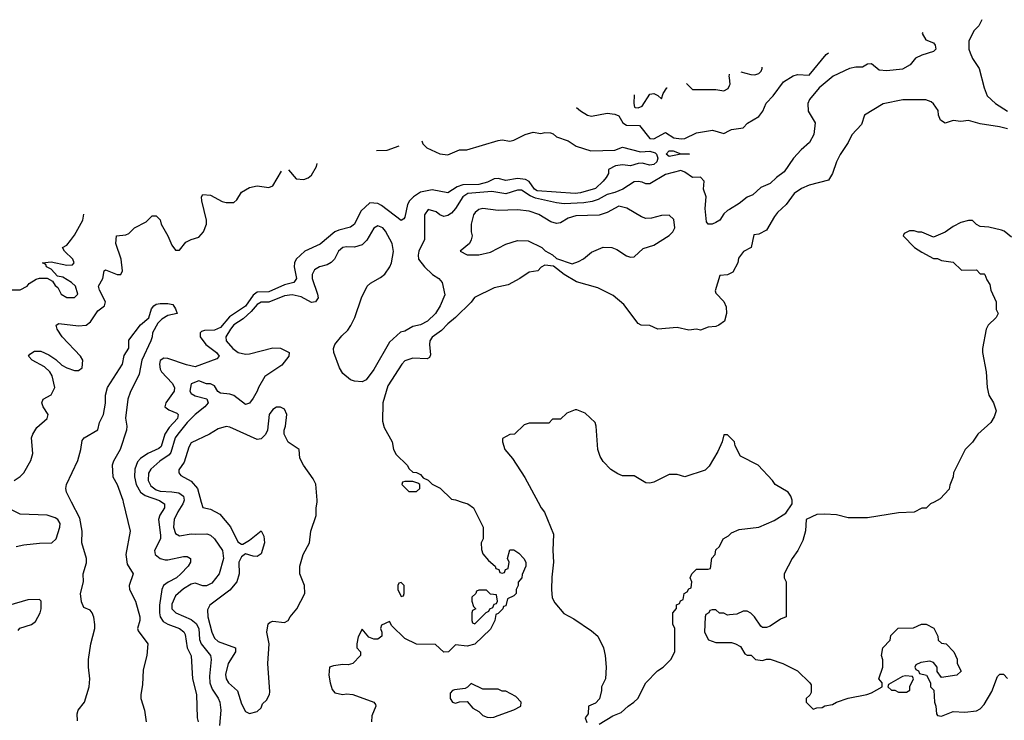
# Model space of a CAD drawing. Header units: inches. Extents: x 2348352 to 2479776, y 460422 to 613655.
# Tile 294 of 590: x 2366348 to 2371414, y 588877 to 592481. Entities that reach past the tile are written whole.
import ezdxf

# ---------------------------------------------------------------- set-up
doc = ezdxf.new("R2010")
doc.units = ezdxf.units.IN
doc.header["$MEASUREMENT"] = 0
for name, color, linetype in [('C3568', 7, 'Continuous'), ('C3569', 7, 'Continuous'), ('C3578', 7, 'Continuous'), ('C3579', 7, 'Continuous')]:
    doc.layers.add(name, color=color, linetype=linetype)

msp = doc.modelspace()

# ---------------------------------------------------------------- linework, layer by layer
at = {"layer": 'C3568', "color": 4}
for points, elevation in [([(2366330, 589770.8), (2366370, 589780.7), (2366450, 589788.2), (2366514, 589790), (2366536.2, 589810), (2366554.5, 589870), (2366556, 589890), (2366544, 589910), (2366530, 589919.3), (2366490, 589931.8), (2366350, 589938), (2366302.5, 589962.5)], 104), ([(2366644.9, 588875.1), (2366643, 588910), (2366649.7, 588930.3), (2366682, 588970), (2366706.3, 589050), (2366709.7, 589090), (2366702, 589150), (2366702.4, 589190), (2366714, 589270), (2366735.1, 589350), (2366735.1, 589370), (2366730, 589408), (2366721.2, 589430), (2366710, 589444), (2366677.2, 589457.2), (2366666.2, 589486.2), (2366661.3, 589530), (2366676, 589590), (2366675.1, 589630), (2366691.8, 589688.2), (2366692, 589710), (2366668, 589790), (2366668.6, 589850), (2366657.7, 589917.7), (2366615.2, 590000)], 96), ([(2366880.4, 590000), (2366916, 589850), (2366893.4, 589730), (2366901.1, 589681.1), (2366931, 589630), (2366910.5, 589570), (2366912.7, 589550), (2366944.4, 589490), (2366966.7, 589410), (2366966.4, 589390), (2366954.9, 589350), (2366958.4, 589338.4), (2367006.8, 589270), (2367002.8, 589210), (2366983.5, 589136.5), (2366979.8, 589060.2), (2366971, 589010), (2366971, 588990), (2366990.8, 588930), (2366998.8, 588870)], 96), ([(2367079.3, 590000), (2367093, 589990), (2367092.4, 589970), (2367068.2, 589931.8), (2367062.3, 589910), (2367072.9, 589830), (2367071.7, 589810), (2367041.6, 589750), (2367044.4, 589730), (2367070, 589708.9), (2367096.6, 589703.4), (2367110, 589702.4), (2367190, 589719.3), (2367210, 589719.1), (2367226, 589710), (2367226.8, 589690), (2367214.8, 589670), (2367177.3, 589630), (2367154, 589610), (2367111.7, 589588.3), (2367087.7, 589570), (2367079.3, 589550), (2367067.4, 589470), (2367067, 589430), (2367070.4, 589410), (2367085.7, 589385.7), (2367110, 589372.2), (2367170.8, 589350), (2367193.1, 589333.1), (2367199, 589319), (2367210, 589251), (2367230.5, 589209.5), (2367237.3, 589090), (2367258, 589010), (2367260.7, 588890), (2367266.8, 588870)], 104), ([(2367191.1, 590000), (2367188.2, 589990), (2367161.6, 589950), (2367142, 589910), (2367139.1, 589870), (2367150, 589838), (2367170, 589826.8), (2367230, 589837.3), (2367250, 589834), (2367310, 589836.3), (2367330.4, 589830.4), (2367350.8, 589810), (2367390.6, 589750), (2367396.3, 589710), (2367374, 589630), (2367336.7, 589583.3), (2367309.3, 589569.3), (2367290, 589569.2), (2367250, 589582.7), (2367230, 589578), (2367190, 589554), (2367150, 589517.2), (2367130, 589475.3), (2367130.6, 589450), (2367150.8, 589430), (2367230, 589395.8), (2367255.2, 589375.2), (2367270.3, 589350), (2367273.7, 589293.7), (2367281.6, 589270), (2367330.5, 589210), (2367332.4, 589190), (2367324.4, 589104.4), (2367326.7, 589070), (2367338.3, 589038.3), (2367370, 588991), (2367378, 588970), (2367383, 588930), (2367375.5, 588850)], 108), ([(2367282, 590000), (2367290, 589972), (2367330, 589964), (2367378.4, 589938.4), (2367432.1, 589872.1), (2367470, 589796), (2367490, 589782.8), (2367496, 589784), (2367530, 589804), (2367590, 589852), (2367604.9, 589824.9), (2367608, 589790), (2367590, 589734), (2367570, 589719.3), (2367550, 589720.9), (2367510, 589734), (2367490, 589719), (2367476.3, 589690), (2367477.1, 589630), (2367464.4, 589590), (2367430, 589547.3), (2367326, 589470), (2367314.4, 589445.6), (2367316.3, 589410), (2367336.4, 589330), (2367350, 589300.7), (2367370, 589283), (2367458, 589250), (2367458.8, 589230), (2367420.7, 589170), (2367407.5, 589112.5), (2367410.8, 589090), (2367422.8, 589070), (2367468.2, 589028.2), (2367490, 588962), (2367510, 588922), (2367530, 588912), (2367570, 588922), (2367590, 588942), (2367598, 588962), (2367618.6, 588981.4), (2367633.2, 589010), (2367635.5, 589024.5), (2367624.5, 589170), (2367632.3, 589270), (2367619.5, 589330), (2367627, 589373), (2367637.2, 589382.8), (2367650, 589386.8), (2367710, 589381), (2367729.1, 589390.9), (2367739, 589410), (2367774, 589450), (2367815.3, 589530), (2367814, 589570), (2367789.6, 589630), (2367789.5, 589670), (2367806, 589730), (2367839, 589790), (2367846.6, 589850), (2367873.2, 589930), (2367873.2, 589970), (2367877.8, 590000)], 112), ([(2368624.9, 590000), (2368654, 589990), (2368682, 589970), (2368732, 589870), (2368732, 589810), (2368722, 589790), (2368723.6, 589756.4), (2368730, 589734), (2368759.6, 589699.6), (2368794, 589670), (2368798, 589658), (2368812.7, 589652.7), (2368818, 589638), (2368830, 589634), (2368842, 589638), (2368847.3, 589652.7), (2368862, 589658), (2368866, 589690), (2368858, 589710), (2368870, 589754), (2368890, 589754), (2368916.9, 589736.9), (2368942, 589710), (2368951.3, 589690), (2368951.3, 589670), (2368932.7, 589627.3), (2368932, 589610), (2368912.7, 589587.3), (2368912, 589570), (2368902, 589550), (2368902, 589530), (2368890, 589518), (2368858, 589502), (2368850, 589466), (2368838, 589462), (2368834, 589450), (2368810, 589426), (2368798, 589422), (2368792, 589390), (2368770, 589346), (2368690, 589268.7), (2368650, 589258), (2368590, 589266), (2368554, 589230), (2368530, 589228), (2368487.3, 589267.3), (2368390, 589268.7), (2368330, 589298), (2368263.1, 589363.1), (2368250, 589386), (2368210, 589366), (2368204.7, 589350), (2368212, 589330), (2368211.3, 589310), (2368190, 589294), (2368170, 589294), (2368144.7, 589304.7), (2368110, 589346), (2368090, 589306), (2368082, 589270), (2368082, 589250), (2368102, 589230), (2368102, 589210), (2368062, 589170), (2368038, 589162), (2368010, 589165.2), (2367962, 589158), (2367942, 589150), (2367938, 589110), (2367944.7, 589070), (2367955.3, 589035.3), (2367970, 589018), (2368010, 589010.7), (2368030, 589013.4), (2368062, 589010), (2368170, 588971), (2368178.8, 588958.8), (2368181, 588950), (2368159.6, 588900.4), (2368158, 588870)], 112), ([(2369015, 590000), (2369031, 589970), (2369047.7, 589947.7), (2369094, 589834), (2369091, 589750), (2369094.8, 589690), (2369085.8, 589614.2), (2369084, 589550), (2369087.1, 589507.1), (2369102, 589482), (2369147.1, 589427.1), (2369199.8, 589399.8), (2369290, 589338), (2369322, 589310), (2369351, 589250), (2369361, 589210), (2369364.7, 589150), (2369362, 589090), (2369342, 589050), (2369342, 589030), (2369331.6, 588988.4), (2369310, 588966), (2369274, 588950), (2369272, 588910), (2369258, 588890), (2369265.4, 588865.4)], 116), ([(2369330, 588858), (2369400.2, 588899.8), (2369443.1, 588916.9), (2369478, 588950), (2369508, 588970), (2369528, 588990), (2369569.3, 589070.7), (2369630, 589132), (2369658, 589150), (2369698, 589190), (2369718, 589230), (2369718, 589350), (2369708.4, 589371.6), (2369708, 589430), (2369727.3, 589452.7), (2369728, 589472), (2369742, 589478), (2369747.3, 589492.7), (2369762, 589498), (2369766, 589530), (2369782, 589538), (2369790, 589554), (2369802, 589558), (2369806, 589590), (2369798, 589610), (2369806, 589630), (2369830, 589654), (2369890, 589654), (2369902, 589658), (2369908.4, 589711.6), (2369926, 589730), (2369930, 589754), (2369948.4, 589771.6), (2369968, 589810), (2369994.6, 589825.4), (2370000, 589831.3)], 116), ([(2366340.2, 589339.8), (2366349.2, 589350.8), (2366408, 589370), (2366430, 589386), (2366454, 589430), (2366459, 589450), (2366458, 589490), (2366450, 589498), (2366390, 589497.2), (2366290, 589468.7)], 104), ([(2370000, 589419.1), (2369990, 589418), (2369970, 589428), (2369948.4, 589428.4), (2369930, 589446), (2369910, 589446), (2369898, 589442), (2369894, 589430), (2369878, 589422), (2369874, 589410), (2369872, 589330), (2369891.6, 589291.6), (2369930, 589278), (2370000, 589278)], 116)]:
    msp.add_lwpolyline(points, dxfattribs=dict(at, elevation=elevation))
for points, elevation in [([(2368310, 589586), (2368298, 589582), (2368294, 589570), (2368294, 589550), (2368310, 589514), (2368322, 589518), (2368326, 589530), (2368326, 589570)], 112), ([(2368750, 589546), (2368710, 589546), (2368698, 589542), (2368694, 589530), (2368674, 589510), (2368674, 589490), (2368682, 589462), (2368694, 589450), (2368678, 589442), (2368674, 589430), (2368674, 589390), (2368678, 589378), (2368690, 589374), (2368747.3, 589432.7), (2368762, 589438), (2368766, 589450), (2368782, 589458), (2368790, 589474), (2368802, 589478), (2368806, 589490), (2368802, 589522), (2368770, 589526)], 112), ([(2368670, 589066), (2368652.7, 589047.3), (2368639.6, 589040.4), (2368585.4, 589034.6), (2368574, 589030), (2368563.6, 589016.4), (2368562, 588990), (2368574, 588970), (2368590, 588964.7), (2368610, 588972), (2368650, 588974), (2368679.6, 588939.6), (2368710, 588922), (2368730, 588902), (2368752.7, 588892.7), (2368770, 588892), (2368787.3, 588892.7), (2368810, 588902), (2368890, 588931.3), (2368926, 588950), (2368928, 588970), (2368900.4, 589000.4), (2368850, 589028), (2368830, 589028), (2368810, 589038), (2368730, 589038)], 116)]:
    msp.add_lwpolyline(points, close=True, dxfattribs=dict(at, elevation=elevation))
at = {"layer": 'C3569', "color": 4}
for points, elevation in [([(2370000, 592182), (2369999, 592190), (2370000, 592196.7)], 112), ([(2369778.8, 592152.4), (2369810, 592122), (2369930, 592122), (2369970, 592116), (2369992.3, 592127.7), (2370000, 592142.4)], 112), ([(2369510, 592094.3), (2369507.7, 592050), (2369511.1, 592031.1), (2369514, 592030), (2369530, 592027.7), (2369550, 592036), (2369590, 592098), (2369610, 592102), (2369632, 592092), (2369650, 592074), (2369658, 592102), (2369678, 592130), (2369678.8, 592130.8)], 112), ([(2369212.6, 592029.9), (2369232.5, 592012.5), (2369270, 591990.7), (2369290, 591984), (2369370, 592001), (2369410, 591994.8), (2369430, 591986), (2369450.4, 591950.4), (2369470, 591938), (2369536.1, 591936.1), (2369590, 591870.7), (2369610, 591868.2), (2369670, 591900.7), (2369712.8, 591872.8), (2369751.4, 591868.6), (2369770, 591870.5), (2369830, 591899.1), (2369912.8, 591912.8), (2369970, 591896.3), (2370000, 591911.9)], 108), ([(2368416.5, 591857.7), (2368422, 591842), (2368442.5, 591822.5), (2368510, 591790.8), (2368550, 591786.8), (2368610, 591811), (2368648.4, 591811.6), (2368810, 591859.1), (2368830, 591862.8), (2368870, 591856), (2368890, 591861), (2368949.5, 591890.5), (2368990, 591902.8), (2369030, 591896), (2369050, 591900.7), (2369078.5, 591898.5), (2369093.4, 591893.4), (2369110, 591878), (2369170, 591858), (2369210.9, 591830.9), (2369286.4, 591806.4), (2369410, 591810.8), (2369450, 591825.5), (2369541.7, 591801.7), (2369590, 591804.2), (2369616.7, 591796.7), (2369624.9, 591790), (2369630.7, 591769.3), (2369626.8, 591750), (2369610, 591736), (2369590, 591732), (2369550, 591742.7), (2369530, 591741.2), (2369490, 591728.7), (2369450, 591734), (2369414, 591730), (2369378, 591710), (2369378, 591690), (2369366, 591670), (2369350.8, 591650), (2369310, 591612.7), (2369234, 591590), (2369206.7, 591586.7), (2369010, 591601.1), (2368996.2, 591610), (2368968.6, 591648.6), (2368950, 591658.9), (2368910, 591663.5), (2368850, 591654), (2368810, 591664.5), (2368790, 591662.9), (2368754.8, 591645.2), (2368710, 591632.8), (2368627.7, 591632.3), (2368599.4, 591620.6), (2368550, 591589.7), (2368470, 591606.6), (2368410, 591594.7), (2368374, 591570), (2368354, 591550), (2368344, 591530), (2368330, 591466), (2368323.6, 591456.4), (2368310, 591449), (2368210, 591525.2), (2368190, 591535.3), (2368150, 591539), (2368103.8, 591496.2), (2368070.3, 591429.7), (2368050, 591413.2), (2367990, 591399.3), (2367970, 591389.4), (2367893.4, 591326.6), (2367814.8, 591290), (2367770.8, 591250), (2367762, 591230), (2367760.5, 591210), (2367772.4, 591150), (2367758.8, 591130), (2367710, 591118), (2367630, 591081.5), (2367570, 591080.4), (2367550, 591064.7), (2367510, 591007.3), (2367427.1, 590952.9), (2367381.6, 590898.4), (2367350, 590883.9), (2367298, 590882), (2367283.4, 590876.6), (2367277.3, 590870), (2367276.3, 590850), (2367305.5, 590810), (2367360.7, 590770), (2367374.8, 590750), (2367362.5, 590737.5), (2367250, 590696.3), (2367205.6, 590705.6), (2367110, 590738.4), (2367090, 590740.9), (2367070, 590728), (2367066.7, 590710), (2367070, 590682.8), (2367077.1, 590670), (2367132.3, 590612.3), (2367144.9, 590590), (2367142, 590570), (2367099.1, 590510), (2367094.8, 590490), (2367114.6, 590474.6), (2367157.1, 590457.1), (2367162.8, 590450), (2367159.3, 590430), (2367116.5, 590383.5), (2367094.9, 590350), (2367075.1, 590284.9), (2367064.2, 590275.8), (2367007.7, 590250), (2366970, 590223.6), (2366953.7, 590206.3), (2366939.6, 590170), (2366938, 590130), (2366947, 590090), (2366970.2, 590050.2), (2366994.4, 590034.4), (2367068.1, 590008.1), (2367079.3, 590000)], 104), ([(2368184.5, 591807.5), (2368238, 591810), (2368300.1, 591832.5)], 104), ([(2367731.2, 591709.4), (2367770, 591662.4), (2367810, 591659.5), (2367831.9, 591668.1), (2367850, 591681.6), (2367874.8, 591725.2), (2367878.1, 591741.2)], 104), ([(2366319, 590110), (2366350, 590130.8), (2366369.6, 590150.4), (2366406.2, 590213.8), (2366416.3, 590250), (2366409.6, 590330), (2366415.1, 590350), (2366436.6, 590383.4), (2366488.7, 590430), (2366494, 590450), (2366468.7, 590490), (2366462, 590510), (2366468, 590530), (2366510, 590552), (2366528.7, 590590), (2366514.5, 590650), (2366502.7, 590670), (2366474.9, 590694.9), (2366412, 590730), (2366392.7, 590750), (2366399.5, 590760.5), (2366423.8, 590776.2), (2366456.5, 590776.5), (2366497.5, 590757.5), (2366533.4, 590733.4), (2366564.9, 590704.9), (2366590, 590690.8), (2366630, 590676), (2366650, 590676), (2366668.7, 590690), (2366672.7, 590730), (2366661.2, 590750), (2366566, 590850), (2366541.2, 590890), (2366535.3, 590910), (2366550, 590918.8), (2366650, 590906), (2366689.5, 590910.5), (2366713.1, 590926.9), (2366750, 590982.8), (2366784, 591010), (2366789.3, 591030), (2366758.7, 591090), (2366753.6, 591110), (2366776.2, 591150), (2366782, 591190), (2366790, 591194), (2366850, 591170.8), (2366868.9, 591171.1), (2366877.2, 591190), (2366869.6, 591250), (2366842, 591330), (2366846, 591370), (2366894, 591374), (2366910, 591382), (2366938, 591410), (2366998, 591442), (2367030, 591472), (2367050, 591472), (2367070, 591452), (2367076, 591430), (2367110.6, 591370), (2367130, 591321), (2367150, 591296), (2367170, 591296), (2367203.6, 591336.4), (2367229.6, 591350.4), (2367270, 591363), (2367294.5, 591390), (2367309.4, 591430), (2367309.4, 591450), (2367284.5, 591550), (2367284, 591570), (2367290, 591582), (2367330, 591578), (2367390, 591546), (2367410, 591540.5), (2367450, 591540.7), (2367465.1, 591554.9), (2367490, 591593.4), (2367530, 591617.3), (2367570, 591626), (2367630, 591617.3), (2367650, 591627.3), (2367695.2, 591701.6)], 104), ([(2370000, 591505.1), (2369990, 591499), (2369970, 591482), (2369950.5, 591449.5), (2369930, 591437.2), (2369910, 591429.2), (2369890, 591428.7), (2369881.2, 591441.2), (2369874, 591510), (2369880.7, 591570), (2369866.6, 591610), (2369869.2, 591650), (2369850, 591671.6), (2369810, 591669.2), (2369770, 591697.6), (2369750, 591705.1), (2369670, 591684), (2369590, 591636), (2369570, 591636), (2369550, 591646), (2369530, 591649.4), (2369510, 591646.6), (2369450.3, 591609.7), (2369410, 591591.6), (2369370, 591582), (2369324.6, 591555.4), (2369294.1, 591545.9), (2369250, 591539.8), (2369150, 591533.5), (2369110, 591538.5), (2369002.6, 591562.6), (2368974.5, 591574.5), (2368930, 591603.6), (2368910, 591603.6), (2368850, 591585.1), (2368776.8, 591596.8), (2368653.3, 591586.7), (2368628, 591570), (2368590, 591509.2), (2368570, 591485.2), (2368550, 591473.2), (2368530, 591469.2), (2368510, 591477.2), (2368490, 591492.7), (2368450, 591504), (2368430, 591478), (2368430.5, 591350), (2368402, 591290), (2368397.3, 591270), (2368400.7, 591250), (2368430.5, 591210.5), (2368471.3, 591170), (2368504.7, 591150), (2368521, 591130), (2368534.8, 591065.2), (2368511, 591010), (2368486.8, 590970), (2368446.8, 590930), (2368410, 590912), (2368370, 590902.7), (2368330, 590879), (2368306.4, 590873.6), (2368250, 590822), (2368170, 590682), (2368130, 590628.7), (2368110, 590618), (2368070, 590622), (2368049.2, 590629.2), (2368010, 590662), (2367994, 590690), (2367964, 590770), (2367962, 590790), (2367969, 590810), (2368005.4, 590854.6), (2368036.6, 590883.4), (2368051.9, 590908.1), (2368071.5, 590948.5), (2368107, 591050), (2368136, 591110), (2368153.4, 591126.6), (2368204.8, 591155.2), (2368227.2, 591172.8), (2368253.2, 591210), (2368261.2, 591230), (2368271.8, 591288.2), (2368263.7, 591330), (2368230, 591394), (2368217.2, 591410), (2368190, 591421.2), (2368170, 591409), (2368133.8, 591346.2), (2368110, 591323.7), (2368070, 591311.8), (2368030, 591313.6), (2368010, 591309.4), (2367988.8, 591291.2), (2367967.7, 591250), (2367950, 591232.3), (2367930, 591220.9), (2367890, 591209.3), (2367865.3, 591194.7), (2367853.4, 591170), (2367853.4, 591150), (2367880.7, 591070), (2367882.8, 591050), (2367870.7, 591029.3), (2367850, 591026), (2367796.4, 591056.4), (2367750, 591066), (2367710, 591061.3), (2367630, 591027.8), (2367590, 591027.6), (2367570, 591015.6), (2367539.3, 590980.7), (2367497, 590943), (2367450, 590911.6), (2367432.7, 590890), (2367408, 590850), (2367410.7, 590830), (2367444.9, 590790), (2367471.3, 590770), (2367510, 590760.5), (2367530, 590763), (2367650, 590794), (2367690, 590790.8), (2367734, 590770), (2367732, 590750), (2367695.9, 590704.1), (2367610, 590645.2), (2367576.3, 590590), (2367570.6, 590570), (2367550, 590534), (2367530, 590509), (2367510, 590501.2), (2367450, 590548.7), (2367430, 590555.3), (2367380.4, 590560.4), (2367368, 590568), (2367350, 590598), (2367330, 590608), (2367308.4, 590608.4), (2367270, 590624), (2367230, 590608), (2367224, 590570), (2367230, 590558), (2367250, 590546.8), (2367311.6, 590531.6), (2367318, 590510), (2367301, 590490), (2367250, 590449.6), (2367210.4, 590410), (2367162.4, 590350), (2367148.7, 590330), (2367125.1, 590254.9), (2367117.1, 590242.9), (2367069, 590211), (2367022, 590170), (2367010, 590148), (2367008.5, 590110), (2367022.6, 590082.6), (2367050, 590062.3), (2367070, 590055.6), (2367130, 590053.4), (2367166.7, 590046.7), (2367190.4, 590030), (2367194, 590010), (2367191.1, 590000)], 108), ([(2366310, 591092), (2366350, 591092), (2366386, 591110), (2366396.4, 591123.6), (2366433.6, 591146.4), (2366450, 591152), (2366490, 591152), (2366516.9, 591136.9), (2366530, 591114), (2366543.6, 591103.6), (2366562, 591070), (2366590, 591052), (2366630, 591052), (2366648, 591070), (2366635.3, 591110), (2366615.3, 591130), (2366570, 591156), (2366542, 591162), (2366510, 591198), (2366486, 591210), (2366482, 591222), (2366466, 591230), (2366510, 591236), (2366590, 591219.1), (2366619, 591221), (2366628, 591230), (2366622, 591250), (2366578, 591290), (2366568, 591310), (2366590, 591322), (2366610, 591344.7), (2366630, 591372), (2366673.2, 591450), (2366677.9, 591481.5)], 108), ([(2370000, 591173.6), (2369990, 591168), (2369950, 591166), (2369926.4, 591086.4), (2369930, 591074), (2369971.6, 591031.6), (2369983.6, 591003.6), (2369984.7, 590970), (2369974, 590930), (2369944.7, 590910), (2369930, 590902.7), (2369890, 590899), (2369850, 590884), (2369830, 590889), (2369790, 590884), (2369730, 590897.2), (2369631.1, 590888.9), (2369590, 590908.7), (2369546, 590910), (2369530, 590918), (2369456.5, 591016.5), (2369402, 591062), (2369322, 591102), (2369212.1, 591132.1), (2369148.7, 591170), (2369094, 591214), (2369050, 591218), (2369031.6, 591208.4), (2369014, 591190), (2368970, 591182), (2368922, 591150), (2368862, 591118), (2368790, 591101.2), (2368688, 591052), (2368670, 591028.7), (2368590.4, 590949.6), (2368550, 590917.2), (2368517.6, 590882.4), (2368470, 590848.7), (2368458.8, 590830), (2368456, 590810), (2368462, 590758), (2368456.9, 590743.1), (2368443.6, 590736.4), (2368370, 590740.9), (2368330, 590726), (2368314, 590710), (2368241.7, 590598.3), (2368216.3, 590510), (2368215.3, 590415.3), (2368223.5, 590383.5), (2368264.7, 590310), (2368272, 590270), (2368285.4, 590245.4), (2368342, 590190), (2368351.6, 590171.6), (2368370, 590154), (2368390, 590152), (2368410, 590142), (2368424.7, 590124.7), (2368450, 590112), (2368470, 590092), (2368510.9, 590070.9), (2368570, 590014), (2368590, 590012), (2368624.9, 590000)], 112), ([(2366615.2, 590000), (2366589.3, 590050), (2366586, 590070), (2366589.3, 590090), (2366646.3, 590213.7), (2366662.9, 590270), (2366670, 590316), (2366679.3, 590330), (2366749.2, 590370.8), (2366759.3, 590410), (2366779.3, 590450), (2366789.1, 590509.1), (2366789.5, 590550.5), (2366799.3, 590590), (2366877.2, 590710), (2366885.6, 590754.4), (2366909, 590791), (2366910, 590832), (2366970, 590911.3), (2367012.7, 590947.3), (2367027, 590993), (2367039, 591010), (2367050, 591017.3), (2367070, 591020.7), (2367110, 591021), (2367136, 591016), (2367150, 590994), (2367158, 590970), (2367110, 590959.3), (2367079.5, 590940.5), (2367059.3, 590920.7), (2367030.6, 590870), (2367030.4, 590850), (2367023, 590830), (2366977, 590730), (2366962, 590658), (2366916, 590564), (2366904.9, 590530), (2366892.2, 590432.2), (2366898.8, 590390), (2366897.3, 590370), (2366865.5, 590270), (2366830.5, 590210), (2366824, 590190), (2366827.3, 590130), (2366850, 590090.8), (2366878, 590010), (2366880.4, 590000)], 96), ([(2367877.8, 590000), (2367879.3, 590010), (2367872.1, 590092.1), (2367858.6, 590118.6), (2367808, 590190), (2367790, 590226), (2367786, 590270), (2367730, 590308.7), (2367709.3, 590349.3), (2367708.7, 590370), (2367715.3, 590390), (2367722, 590450), (2367710, 590478), (2367690, 590488), (2367670, 590488), (2367650, 590475.3), (2367631.3, 590450), (2367622.8, 590370), (2367612.8, 590347.2), (2367590, 590325.2), (2367570, 590321.2), (2367430, 590385.2), (2367410, 590389.2), (2367370, 590377.2), (2367324.7, 590350), (2367230, 590304), (2367217.5, 590282.5), (2367194.4, 590205.6), (2367166.4, 590166.4), (2367166, 590150), (2367176.8, 590136.8), (2367230, 590107.3), (2367262, 590070), (2367282, 590000)], 112), ([(2370000, 590336), (2369990, 590346), (2369970, 590346), (2369962, 590310), (2369939.6, 590260.4), (2369895.3, 590184.7), (2369875.3, 590164.7), (2369770.7, 590129.3), (2369730, 590141.2), (2369690, 590140.9), (2369610, 590102), (2369590, 590097.2), (2369570, 590099), (2369510, 590135.3), (2369450, 590135.3), (2369425.6, 590145.6), (2369390, 590168), (2369350, 590208), (2369334.6, 590234.6), (2369322, 590270), (2369314, 590390), (2369308.7, 590410), (2369258, 590458), (2369214.6, 590474.6), (2369205.4, 590474.6), (2369163.6, 590456.4), (2369130, 590426), (2369090, 590426), (2369070, 590406), (2368970, 590406), (2368943.6, 590396.4), (2368894, 590350), (2368870, 590348), (2368832.7, 590327.3), (2368832, 590310), (2368844.7, 590270), (2368883.5, 590223.5), (2368947.1, 590127.1), (2369015, 590000)], 116)]:
    msp.add_lwpolyline(points, dxfattribs=dict(at, elevation=elevation))
for points, elevation in [([(2369790, 591788.7), (2369749.2, 591789.2), (2369690, 591777.2), (2369674, 591790), (2369690, 591806), (2369710, 591806), (2369750, 591791), (2369794, 591790)], 104), ([(2369430, 591522), (2369370, 591489.6), (2369330, 591475.1), (2369210, 591471.8), (2369170, 591459.5), (2369130, 591436), (2369110, 591432.7), (2369081.5, 591441.5), (2369018.9, 591478.9), (2368970, 591496), (2368910, 591503.7), (2368810, 591499.5), (2368730, 591509.2), (2368710, 591505.2), (2368691, 591490), (2368683.4, 591476.6), (2368670.8, 591430), (2368671, 591390), (2368676, 591370), (2368671.1, 591348.9), (2368662, 591330), (2368614, 591290), (2368650, 591272), (2368710, 591271.3), (2368770, 591286), (2368850, 591326), (2368910, 591344.7), (2368963.6, 591343.6), (2369034, 591310), (2369051.6, 591291.6), (2369090, 591272), (2369110, 591252), (2369190, 591226), (2369223.1, 591236.9), (2369248.9, 591251.1), (2369290, 591284.7), (2369350, 591311), (2369394, 591310), (2369419.8, 591299.8), (2369470, 591266), (2369490, 591258.8), (2369510, 591261), (2369555.1, 591304.9), (2369610, 591321), (2369690, 591371.3), (2369708.7, 591390), (2369719, 591410), (2369712.9, 591452.9), (2369690, 591475.3), (2369650, 591473.2), (2369599.1, 591460.9), (2369570, 591459.3), (2369547.2, 591467.2), (2369471.7, 591511.7)], 112), ([(2368370, 590106), (2368330, 590106), (2368318, 590102), (2368314, 590090), (2368350, 590054), (2368390, 590054), (2368406, 590070), (2368406, 590090), (2368396.4, 590096.4)], 112)]:
    msp.add_lwpolyline(points, close=True, dxfattribs=dict(at, elevation=elevation))
at = {"layer": 'C3578', "color": 4, "elevation": 116}
for points in [[(2370000, 589831.3), (2370010, 589842), (2370050, 589858), (2370150, 589871.3), (2370230, 589904.7), (2370290, 589942), (2370322, 589990), (2370322, 590000)], [(2371052.8, 590000), (2371034, 589990), (2371011.6, 589968.4), (2370990, 589968), (2370950, 589948.7), (2370870, 589945.2), (2370710, 589919), (2370610, 589919), (2370550, 589934), (2370490, 589937.2), (2370450, 589935.3), (2370394, 589910), (2370391.6, 589851.6), (2370378, 589802), (2370351.3, 589750), (2370322, 589710), (2370282, 589630), (2370282, 589610), (2370292, 589590), (2370292, 589410), (2370262, 589398), (2370210, 589362), (2370190, 589355.3), (2370170, 589355.3), (2370161.2, 589361.2), (2370129.1, 589409.1), (2370110, 589428), (2370090, 589438), (2370070, 589438), (2370036.9, 589423.1), (2370000, 589419.1)], [(2370000, 589278), (2370010, 589278), (2370031.1, 589271.1), (2370056.9, 589256.9), (2370079.6, 589219.6), (2370090, 589212), (2370111.6, 589211.6), (2370134, 589190), (2370170, 589184.7), (2370190, 589192), (2370210, 589192), (2370274, 589170), (2370350, 589132), (2370414, 589070), (2370419.6, 589059.6), (2370419.6, 589020.4), (2370412.7, 589007.3), (2370394, 588990), (2370394, 588970), (2370430, 588934), (2370450, 588942), (2370476.4, 588943.6), (2370490, 588952), (2370530, 588958), (2370550, 588971.3), (2370610, 588991.3), (2370706, 589010), (2370730, 589018), (2370786, 589050), (2370786, 589070), (2370768, 589090), (2370788.7, 589150), (2370788.4, 589188.4), (2370782, 589210), (2370788, 589250), (2370826, 589290), (2370830, 589314), (2370868.4, 589351.6), (2370947.3, 589352.7), (2370988.4, 589371.6), (2371011.6, 589371.6), (2371051.1, 589351.1), (2371072, 589310), (2371074, 589290), (2371090, 589274), (2371114, 589270), (2371154, 589230), (2371171.6, 589191.6), (2371172, 589170), (2371192, 589130), (2371170, 589109), (2371090, 589098), (2371068.4, 589128.4), (2371068, 589150), (2371050, 589175.3), (2371030, 589182), (2370984.7, 589175.3), (2370958, 589162), (2370954, 589150), (2370958, 589138), (2370972.7, 589132.7), (2370978, 589118), (2371014, 589110), (2371034, 589070), (2371034, 589050), (2371051.6, 589031.6), (2371054, 588970), (2371062, 588950), (2371064.7, 588910), (2371070, 588902), (2371090, 588898), (2371150, 588922), (2371210, 588918.8), (2371270, 588926.8), (2371290, 588936), (2371310, 588958), (2371350, 589024.7), (2371378, 589102), (2371390, 589114), (2371410, 589114), (2371430, 589092)]]:
    msp.add_lwpolyline(points, dxfattribs=at)
msp.add_lwpolyline([(2370906, 589106), (2370890, 589102), (2370818, 589062), (2370814, 589050), (2370832.7, 589032.7), (2370850, 589032), (2370870, 589022), (2370910, 589022), (2370927.3, 589032.7), (2370928.4, 589051.6), (2370946, 589090), (2370942, 589102)], close=True, dxfattribs=at)
at = {"layer": 'C3579', "color": 4}
for points, elevation in [([(2371297.7, 592481.1), (2371282, 592450), (2371256.9, 592423.1), (2371232, 592370), (2371231.3, 592330), (2371238, 592310), (2371250, 592282), (2371284.7, 592230), (2371311, 592130), (2371326, 592090), (2371367.7, 592050), (2371430.3, 592010.3)], 112), ([(2370993.9, 592415.3), (2370991, 592410), (2371010, 592378), (2371050, 592362), (2371058, 592350), (2371062, 592330), (2371050, 592318), (2370990, 592299), (2370956.9, 592283.1), (2370930, 592248.7), (2370890, 592226), (2370810, 592217.2), (2370770, 592222), (2370730, 592254), (2370710, 592252.7), (2370683.5, 592236.5), (2370650, 592236.2), (2370618, 592230), (2370533, 592190), (2370462, 592130), (2370410.7, 592070), (2370402.8, 592050), (2370404.7, 592010), (2370441, 591950), (2370434, 591890), (2370410.8, 591850), (2370367.9, 591812.1), (2370330, 591768.7), (2370282, 591698), (2370241, 591670), (2370210, 591639), (2370161.4, 591618.6), (2370119.8, 591580.2), (2370090, 591568.7), (2370050, 591535.3), (2370000, 591505.1)], 108), ([(2370000, 591911.9), (2370010, 591917.1), (2370070, 591924), (2370092, 591948), (2370150, 591982.8), (2370171.6, 592010), (2370187.9, 592052.1), (2370225.1, 592090), (2370278, 592162), (2370328.3, 592191.7), (2370350, 592198.4), (2370410, 592196), (2370498, 592302), (2370508.8, 592310.4)], 108), ([(2370000, 592196.7), (2370000.6, 592200.4)], 112), ([(2370057.7, 592212.8), (2370110, 592198.8), (2370130, 592198), (2370150, 592204.7), (2370163.1, 592216.9), (2370168.7, 592230), (2370167.9, 592236.6)], 112), ([(2370000, 592142.4), (2370004, 592150), (2370000, 592182)], 112), ([(2371430, 591919), (2371389.3, 591929.3), (2371290, 591945.2), (2371230, 591962), (2371190, 591958), (2371150, 591962), (2371109, 591949), (2371084.7, 591964.7), (2371075.3, 591990), (2371074, 592014), (2371050, 592048), (2371038, 592058), (2371010, 592068.7), (2370891.1, 592068.9), (2370790, 592049), (2370694.8, 591990), (2370678.5, 591941.5), (2370630, 591888), (2370611.3, 591850), (2370570, 591788), (2370551, 591750), (2370530.7, 591689.3), (2370510, 591655.3), (2370410, 591629.2), (2370370, 591612.7), (2370332.5, 591587.5), (2370291, 591530), (2370246.8, 591490), (2370230.6, 591469.4), (2370190, 591398), (2370150, 591378), (2370125.4, 591374.6), (2370112, 591310), (2370071.6, 591288.4), (2370046.4, 591253.6), (2370042, 591230), (2370016.9, 591183.1), (2370000, 591173.6)], 112), ([(2371450, 591362), (2371413.6, 591393.6), (2371399, 591399), (2371334.6, 591414.6), (2371290, 591418), (2371270, 591428), (2371250, 591448), (2371230, 591448), (2371190, 591438), (2371150, 591418), (2371110, 591388), (2371050, 591362), (2370990, 591388), (2370970, 591388), (2370950, 591395.3), (2370925.4, 591394.6), (2370898, 591382), (2370894, 591370), (2370952, 591310), (2370990, 591284.7), (2371050, 591252), (2371070, 591252), (2371090, 591242), (2371150, 591234), (2371192.7, 591192.7), (2371270, 591194), (2371290, 591174), (2371310, 591174), (2371314, 591170), (2371323.6, 591143.6), (2371339.6, 591119.6), (2371344.7, 591090), (2371372, 591030), (2371372, 590990), (2371382, 590970), (2371372, 590950), (2371331.3, 590910), (2371321, 590890), (2371301, 590790), (2371301, 590770), (2371320.7, 590670), (2371326, 590590), (2371334.8, 590550), (2371358.8, 590510), (2371371.3, 590470), (2371362, 590438), (2371344.7, 590410), (2371278, 590350), (2371250, 590308), (2371212, 590270), (2371152, 590150), (2371151.1, 590128.9), (2371132.7, 590087.3), (2371130, 590066), (2371083.6, 590016.4), (2371052.8, 590000)], 116), ([(2370322, 590000), (2370322, 590010), (2370315.3, 590030), (2370302, 590050), (2370235.3, 590090), (2370222, 590110), (2370148, 590190), (2370056.4, 590236.4), (2370028.4, 590288.4), (2370026, 590310), (2370000, 590336)], 116)]:
    msp.add_lwpolyline(points, dxfattribs=dict(at, elevation=elevation))

doc.saveas('drawing.dxf')
